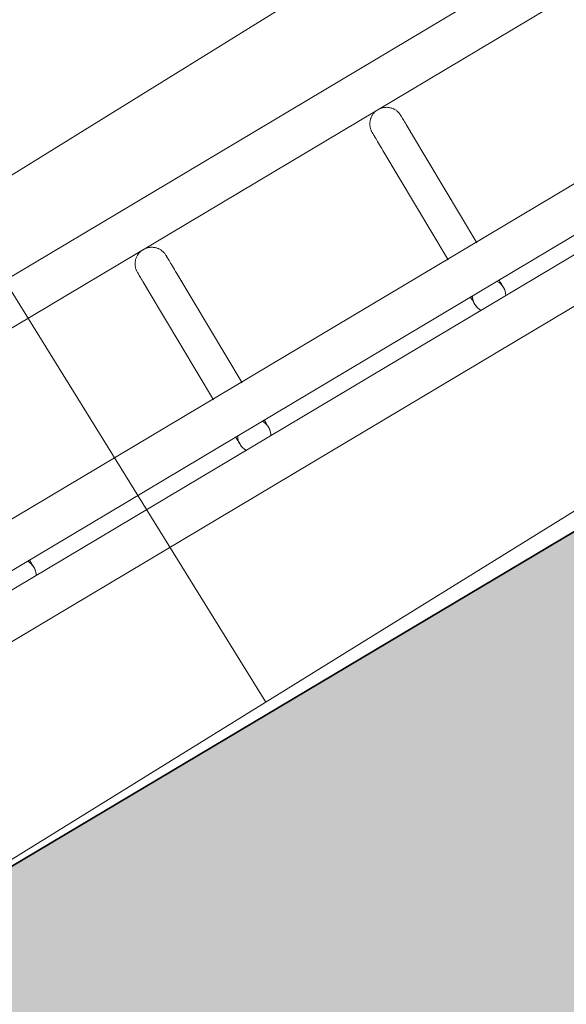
# Model space of a CAD drawing. Header units: metres. Extents: x 127444 to 127966, y 464485 to 464708.
# Tile 272 of 425: x 127922.7325 to 127922.8311, y 464649.1569 to 464649.3345. Entities that reach past the tile are written whole.
import ezdxf

# ---------------------------------------------------------------- set-up
doc = ezdxf.new("R2010")
doc.units = ezdxf.units.M
for name, color, linetype, lineweight in [('A-FLOR-HRAL', 11, 'Continuous', 9), ('B-WE-VH-VERHARDING_BETONSTRAATSTEEN-A-200', 8, 'Continuous', 9), ('N-WE-VH-VERHARDING_BETON-A', 252, 'Continuous', 18), ('N-WE-VH-VERHARDING_BETON-G', 252, 'Continuous', 35), ('S-BEAM', 12, 'Continuous', 9)]:
    doc.layers.add(name, color=color, linetype=linetype, lineweight=lineweight)

# ---------------------------------------------------------------- blocks, each defined once
blk = doc.blocks.new('34_22_B_BNP_Hekwerk_Integra_Schuin - Integra_Schuin_1000-4876941--2_00_00')
at = {"layer": 'A-FLOR-HRAL'}
for p, q in [((2736.98, 47.13), (-1956.09, 47.13)), ((-1956.09, 39.13), (2736.98, 39.13)), ((2736.97, 9.5), (-1956.09, 9.5)), ((-1956.09, 1.5), (2736.97, 1.5)), ((2736.97, -1.5), (-1956.09, -1.5)), ((-1956.09, -9.5), (2736.97, -9.5))]:
    blk.add_line(p, q, dxfattribs=at)
at = {"layer": 'S-BEAM'}
for p, q in [((-1694.42, 32.34), (-1694.42, 9.34)), ((-1694.42, 32.34), (-1694.42, 9.34)), ((-1694.42, 32.34), (-1694.42, 9.34)), ((-1694.42, 32.34), (-1694.42, 9.35)), ((-1688.42, 9.34), (-1688.42, 32.34)), ((-1688.42, 9.34), (-1688.42, 32.34)), ((-1688.42, 9.34), (-1688.42, 32.34)), ((-1688.42, 9.34), (-1688.42, 32.34)), ((-1645.12, 32.34), (-1645.12, 9.34)), ((-1645.12, 32.34), (-1645.12, 9.34)), ((-1645.12, 32.34), (-1645.12, 9.34)), ((-1645.12, 32.34), (-1645.12, 9.34)), ((-1639.12, 9.34), (-1639.12, 32.34)), ((-1639.12, 9.34), (-1639.12, 32.34)), ((-1639.12, 9.34), (-1639.12, 32.34)), ((-1639.12, 9.34), (-1639.12, 32.34))]:
    blk.add_line(p, q, dxfattribs=at)
at = {"layer": 'S-BEAM', "flags": 128}
for points in [[(-1694.42, 36.13), (-1694.42, 36.25), (-1694.41, 36.36), (-1694.4, 36.48), (-1694.38, 36.6), (-1694.36, 36.72), (-1694.34, 36.84), (-1694.31, 36.95), (-1694.27, 37.07), (-1694.23, 37.18), (-1694.19, 37.29), (-1694.14, 37.4), (-1694.08, 37.51), (-1694.03, 37.62), (-1693.96, 37.72), (-1693.9, 37.82), (-1693.83, 37.92), (-1693.75, 38.01), (-1693.68, 38.1), (-1693.6, 38.19), (-1693.51, 38.28), (-1693.42, 38.36), (-1693.33, 38.44), (-1693.24, 38.51), (-1693.14, 38.58), (-1693.04, 38.65), (-1692.94, 38.71), (-1692.84, 38.77), (-1692.73, 38.83), (-1692.62, 38.88), (-1692.51, 38.92), (-1692.4, 38.96), (-1692.28, 39), (-1692.17, 39.03), (-1692.05, 39.06), (-1691.93, 39.08), (-1691.81, 39.1), (-1691.69, 39.11), (-1691.57, 39.12), (-1691.45, 39.12), (-1691.33, 39.12), (-1691.21, 39.12), (-1691.1, 39.11), (-1690.98, 39.09), (-1690.86, 39.07), (-1690.74, 39.05), (-1690.62, 39.02), (-1690.51, 38.98), (-1690.4, 38.94), (-1690.28, 38.9), (-1690.17, 38.85), (-1690.07, 38.8), (-1689.96, 38.74), (-1689.86, 38.68), (-1689.76, 38.62), (-1689.66, 38.55), (-1689.56, 38.48), (-1689.47, 38.4), (-1689.38, 38.32), (-1689.29, 38.24), (-1689.21, 38.15), (-1689.13, 38.06), (-1689.06, 37.97), (-1688.98, 37.87), (-1688.92, 37.77), (-1688.85, 37.67), (-1688.79, 37.57), (-1688.74, 37.46), (-1688.68, 37.35), (-1688.64, 37.24), (-1688.6, 37.13), (-1688.56, 37.02), (-1688.52, 36.9), (-1688.5, 36.78), (-1688.47, 36.67), (-1688.45, 36.55), (-1688.44, 36.43), (-1688.43, 36.31), (-1688.42, 36.19), (-1688.42, 36.13)], [(-1694.38, 36.6), (-1694.36, 36.72), (-1694.34, 36.84), (-1694.31, 36.95), (-1694.27, 37.07), (-1694.23, 37.18), (-1694.19, 37.29), (-1694.14, 37.4), (-1694.08, 37.51), (-1694.03, 37.62), (-1693.96, 37.72), (-1693.9, 37.82), (-1693.83, 37.92), (-1693.75, 38.01), (-1693.68, 38.1), (-1693.6, 38.19), (-1693.51, 38.28), (-1693.42, 38.36), (-1693.33, 38.44), (-1693.24, 38.51), (-1693.14, 38.58), (-1693.04, 38.65), (-1692.94, 38.71), (-1692.84, 38.77), (-1692.73, 38.83), (-1692.62, 38.88), (-1692.51, 38.92), (-1692.4, 38.96), (-1692.28, 39), (-1692.17, 39.03), (-1692.05, 39.06), (-1691.93, 39.08), (-1691.81, 39.1), (-1691.69, 39.11), (-1691.57, 39.12), (-1691.45, 39.12), (-1691.33, 39.12), (-1691.21, 39.12), (-1691.1, 39.11), (-1690.98, 39.09), (-1690.86, 39.07), (-1690.74, 39.05), (-1690.62, 39.02), (-1690.51, 38.98), (-1690.4, 38.94), (-1690.28, 38.9), (-1690.17, 38.85), (-1690.07, 38.8), (-1689.96, 38.74), (-1689.86, 38.68), (-1689.76, 38.62), (-1689.66, 38.55), (-1689.56, 38.48), (-1689.47, 38.4), (-1689.38, 38.32), (-1689.29, 38.24), (-1689.21, 38.15), (-1689.13, 38.06), (-1689.06, 37.97), (-1688.98, 37.87), (-1688.92, 37.77), (-1688.85, 37.67), (-1688.79, 37.57), (-1688.74, 37.46), (-1688.68, 37.35), (-1688.64, 37.24), (-1688.6, 37.13), (-1688.56, 37.02), (-1688.52, 36.9), (-1688.5, 36.78), (-1688.47, 36.67), (-1688.45, 36.55), (-1688.44, 36.43), (-1688.43, 36.31), (-1688.42, 36.19), (-1688.42, 36.13)], [(-1645.12, 36.13), (-1645.12, 36.25), (-1645.11, 36.36), (-1645.1, 36.48), (-1645.08, 36.6), (-1645.06, 36.72), (-1645.03, 36.84), (-1645, 36.95), (-1644.97, 37.07), (-1644.93, 37.18), (-1644.88, 37.29), (-1644.83, 37.4), (-1644.78, 37.51), (-1644.72, 37.62), (-1644.66, 37.72), (-1644.6, 37.82), (-1644.53, 37.92), (-1644.45, 38.01), (-1644.38, 38.1), (-1644.3, 38.19), (-1644.21, 38.28), (-1644.12, 38.36), (-1644.03, 38.44), (-1643.94, 38.51), (-1643.84, 38.58), (-1643.74, 38.65), (-1643.64, 38.71), (-1643.53, 38.77), (-1643.43, 38.83), (-1643.32, 38.88), (-1643.21, 38.92), (-1643.09, 38.96), (-1642.98, 39), (-1642.87, 39.03), (-1642.75, 39.06), (-1642.63, 39.08), (-1642.51, 39.1), (-1642.39, 39.11), (-1642.27, 39.12), (-1642.15, 39.12), (-1642.03, 39.12), (-1641.91, 39.12), (-1641.79, 39.11), (-1641.67, 39.09), (-1641.56, 39.07), (-1641.44, 39.05), (-1641.32, 39.02), (-1641.21, 38.98), (-1641.09, 38.94), (-1640.98, 38.9), (-1640.87, 38.85), (-1640.76, 38.8), (-1640.66, 38.74), (-1640.55, 38.68), (-1640.45, 38.62), (-1640.36, 38.55), (-1640.26, 38.48), (-1640.17, 38.4), (-1640.08, 38.32), (-1639.99, 38.24), (-1639.91, 38.15), (-1639.83, 38.06), (-1639.75, 37.97), (-1639.68, 37.87), (-1639.61, 37.77), (-1639.55, 37.67), (-1639.49, 37.57), (-1639.43, 37.46), (-1639.38, 37.35), (-1639.34, 37.24), (-1639.29, 37.13), (-1639.26, 37.02), (-1639.22, 36.9), (-1639.19, 36.78), (-1639.17, 36.67), (-1639.15, 36.55), (-1639.14, 36.43), (-1639.13, 36.31), (-1639.12, 36.19), (-1639.12, 36.13)], [(-1645.08, 36.6), (-1645.06, 36.72), (-1645.03, 36.84), (-1645, 36.95), (-1644.97, 37.07), (-1644.93, 37.18), (-1644.88, 37.29), (-1644.83, 37.4), (-1644.78, 37.51), (-1644.72, 37.62), (-1644.66, 37.72), (-1644.6, 37.82), (-1644.53, 37.92), (-1644.45, 38.01), (-1644.38, 38.1), (-1644.3, 38.19), (-1644.21, 38.28), (-1644.12, 38.36), (-1644.03, 38.44), (-1643.94, 38.51), (-1643.84, 38.58), (-1643.74, 38.65), (-1643.64, 38.71), (-1643.53, 38.77), (-1643.43, 38.83), (-1643.32, 38.88), (-1643.21, 38.92), (-1643.09, 38.96), (-1642.98, 39), (-1642.87, 39.03), (-1642.75, 39.06), (-1642.63, 39.08), (-1642.51, 39.1), (-1642.39, 39.11), (-1642.27, 39.12), (-1642.15, 39.12), (-1642.03, 39.12), (-1641.91, 39.12), (-1641.79, 39.11), (-1641.67, 39.09), (-1641.56, 39.07), (-1641.44, 39.05), (-1641.32, 39.02), (-1641.21, 38.98), (-1641.09, 38.94), (-1640.98, 38.9), (-1640.87, 38.85), (-1640.76, 38.8), (-1640.66, 38.74), (-1640.55, 38.68), (-1640.45, 38.62), (-1640.36, 38.55), (-1640.26, 38.48), (-1640.17, 38.4), (-1640.08, 38.32), (-1639.99, 38.24), (-1639.91, 38.15), (-1639.83, 38.06), (-1639.75, 37.97), (-1639.68, 37.87), (-1639.61, 37.77), (-1639.55, 37.67), (-1639.49, 37.57), (-1639.43, 37.46), (-1639.38, 37.35), (-1639.34, 37.24), (-1639.29, 37.13), (-1639.26, 37.02), (-1639.22, 36.9), (-1639.19, 36.78), (-1639.17, 36.67), (-1639.15, 36.55), (-1639.14, 36.43), (-1639.13, 36.31), (-1639.12, 36.19), (-1639.12, 36.13)], [(-1694.42, 32.34), (-1694.42, 32.75), (-1694.42, 33.15), (-1694.42, 33.52), (-1694.42, 33.87), (-1694.42, 34.2), (-1694.42, 34.5), (-1694.42, 34.78), (-1694.42, 35.03), (-1694.42, 35.26), (-1694.42, 35.46), (-1694.42, 35.64), (-1694.42, 35.78), (-1694.42, 35.91), (-1694.42, 36), (-1694.42, 36.07), (-1694.42, 36.11), (-1694.42, 36.13)], [(-1694.42, 36.13), (-1694.42, 36.11), (-1694.42, 36.07), (-1694.42, 36), (-1694.42, 35.91), (-1694.42, 35.79), (-1694.42, 35.64), (-1694.42, 35.46), (-1694.42, 35.26), (-1694.42, 35.04), (-1694.42, 34.78), (-1694.42, 34.51), (-1694.42, 34.2), (-1694.42, 33.88), (-1694.42, 33.53), (-1694.42, 33.16), (-1694.42, 32.76), (-1694.42, 32.34), (-1694.42, 32.34)], [(-1688.42, 32.34), (-1688.42, 32.75), (-1688.42, 33.15), (-1688.42, 33.52), (-1688.42, 33.87), (-1688.42, 34.2), (-1688.42, 34.5), (-1688.42, 34.78), (-1688.42, 35.03), (-1688.42, 35.26), (-1688.42, 35.46), (-1688.42, 35.64), (-1688.42, 35.78), (-1688.42, 35.91), (-1688.42, 36), (-1688.42, 36.07), (-1688.42, 36.11), (-1688.42, 36.13)], [(-1688.42, 36.13), (-1688.42, 36.11), (-1688.42, 36.07), (-1688.42, 36), (-1688.42, 35.91), (-1688.42, 35.79), (-1688.42, 35.64), (-1688.42, 35.46), (-1688.42, 35.26), (-1688.42, 35.04), (-1688.42, 34.78), (-1688.42, 34.51), (-1688.42, 34.2), (-1688.42, 33.88), (-1688.42, 33.53), (-1688.42, 33.16), (-1688.42, 32.76), (-1688.42, 32.34), (-1688.42, 32.34)], [(-1688.42, 33.52), (-1688.42, 33.87), (-1688.42, 34.2), (-1688.42, 34.5), (-1688.42, 34.78), (-1688.42, 35.03), (-1688.42, 35.26), (-1688.42, 35.46), (-1688.42, 35.64), (-1688.42, 35.78), (-1688.42, 35.91), (-1688.42, 36), (-1688.42, 36.07), (-1688.42, 36.11), (-1688.42, 36.13)], [(-1688.42, 36.13), (-1688.42, 36.11), (-1688.42, 36.07), (-1688.42, 36), (-1688.42, 35.91), (-1688.42, 35.79), (-1688.42, 35.64), (-1688.42, 35.46), (-1688.42, 35.26), (-1688.42, 35.04), (-1688.42, 34.78), (-1688.42, 34.51), (-1688.42, 34.2), (-1688.42, 33.88), (-1688.42, 33.53)], [(-1645.12, 32.34), (-1645.12, 32.75), (-1645.12, 33.15), (-1645.12, 33.52), (-1645.12, 33.87), (-1645.12, 34.2), (-1645.12, 34.5), (-1645.12, 34.78), (-1645.12, 35.03), (-1645.12, 35.26), (-1645.12, 35.46), (-1645.12, 35.64), (-1645.12, 35.78), (-1645.12, 35.91), (-1645.12, 36), (-1645.12, 36.07), (-1645.12, 36.11), (-1645.12, 36.13)], [(-1645.12, 36.13), (-1645.12, 36.11), (-1645.12, 36.07), (-1645.12, 36), (-1645.12, 35.91), (-1645.12, 35.79), (-1645.12, 35.64), (-1645.12, 35.46), (-1645.12, 35.26), (-1645.12, 35.04), (-1645.12, 34.78), (-1645.12, 34.51), (-1645.12, 34.2), (-1645.12, 33.88), (-1645.12, 33.53), (-1645.12, 33.16), (-1645.12, 32.76), (-1645.12, 32.34), (-1645.12, 32.34)], [(-1639.12, 32.34), (-1639.12, 32.75), (-1639.12, 33.15), (-1639.12, 33.52), (-1639.12, 33.87), (-1639.12, 34.2), (-1639.12, 34.5), (-1639.12, 34.78), (-1639.12, 35.03), (-1639.12, 35.26), (-1639.12, 35.46), (-1639.12, 35.64), (-1639.12, 35.78), (-1639.12, 35.91), (-1639.12, 36), (-1639.12, 36.07), (-1639.12, 36.11), (-1639.12, 36.13)], [(-1639.12, 36.13), (-1639.12, 36.11), (-1639.12, 36.07), (-1639.12, 36), (-1639.12, 35.91), (-1639.12, 35.79), (-1639.12, 35.64), (-1639.12, 35.46), (-1639.12, 35.26), (-1639.12, 35.04), (-1639.12, 34.78), (-1639.12, 34.51), (-1639.12, 34.2), (-1639.12, 33.88), (-1639.12, 33.53), (-1639.12, 33.16), (-1639.12, 32.76), (-1639.12, 32.34), (-1639.12, 32.34)], [(-1639.12, 33.52), (-1639.12, 33.87), (-1639.12, 34.2), (-1639.12, 34.5), (-1639.12, 34.78), (-1639.12, 35.03), (-1639.12, 35.26), (-1639.12, 35.46), (-1639.12, 35.64), (-1639.12, 35.78), (-1639.12, 35.91), (-1639.12, 36), (-1639.12, 36.07), (-1639.12, 36.11), (-1639.12, 36.13)], [(-1639.12, 36.13), (-1639.12, 36.11), (-1639.12, 36.07), (-1639.12, 36), (-1639.12, 35.91), (-1639.12, 35.79), (-1639.12, 35.64), (-1639.12, 35.46), (-1639.12, 35.26), (-1639.12, 35.04), (-1639.12, 34.78), (-1639.12, 34.51), (-1639.12, 34.2), (-1639.12, 33.88), (-1639.12, 33.53)], [(-1694.42, 32.34), (-1694.42, 32.75), (-1694.42, 33.15), (-1694.42, 33.52), (-1694.42, 33.87), (-1694.42, 34.2)], [(-1694.42, 34.2), (-1694.42, 33.88), (-1694.42, 33.53), (-1694.42, 33.16), (-1694.42, 32.76), (-1694.42, 32.34), (-1694.42, 32.34)], [(-1645.12, 32.34), (-1645.12, 32.75), (-1645.12, 33.15), (-1645.12, 33.52), (-1645.12, 33.87), (-1645.12, 34.2)], [(-1645.12, 34.2), (-1645.12, 33.88), (-1645.12, 33.53), (-1645.12, 33.16), (-1645.12, 32.76), (-1645.12, 32.34), (-1645.12, 32.34)], [(-1737.72, 0), (-1737.72, -0.12), (-1737.72, -0.24), (-1737.74, -0.36), (-1737.75, -0.48), (-1737.77, -0.6)], [(-1737.72, 0), (-1737.72, -0.12), (-1737.72, -0.24), (-1737.74, -0.36), (-1737.75, -0.48), (-1737.77, -0.6)], [(-1737.72, 1.58), (-1737.72, 1.38), (-1737.72, 1.19), (-1737.72, 1.02), (-1737.72, 0.86), (-1737.72, 0.71), (-1737.72, 0.58), (-1737.72, 0.46), (-1737.72, 0.35), (-1737.72, 0.26), (-1737.72, 0.18), (-1737.72, 0.12), (-1737.72, 0.07), (-1737.72, 0.03), (-1737.72, 0.01), (-1737.72, 0)], [(-1737.72, 1.58), (-1737.72, 1.38), (-1737.72, 1.19), (-1737.72, 1.02), (-1737.72, 0.86), (-1737.72, 0.71), (-1737.72, 0.58), (-1737.72, 0.46), (-1737.72, 0.35), (-1737.72, 0.26), (-1737.72, 0.18), (-1737.72, 0.12), (-1737.72, 0.07), (-1737.72, 0.03), (-1737.72, 0.01), (-1737.72, 0)], [(-1737.72, 0), (-1737.72, 0.01), (-1737.72, 0.03), (-1737.72, 0.06), (-1737.72, 0.11), (-1737.72, 0.18), (-1737.72, 0.26), (-1737.72, 0.35), (-1737.72, 0.46), (-1737.72, 0.58), (-1737.72, 0.71), (-1737.72, 0.86), (-1737.72, 1.02), (-1737.72, 1.19), (-1737.72, 1.37), (-1737.72, 1.57)], [(-1737.72, 0), (-1737.72, 0.01), (-1737.72, 0.03), (-1737.72, 0.06), (-1737.72, 0.11), (-1737.72, 0.18), (-1737.72, 0.26), (-1737.72, 0.35), (-1737.72, 0.46), (-1737.72, 0.58), (-1737.72, 0.71), (-1737.72, 0.86), (-1737.72, 1.02), (-1737.72, 1.19), (-1737.72, 1.37), (-1737.72, 1.57)], [(-1694.42, 1.58), (-1694.42, 1.38), (-1694.42, 1.19), (-1694.42, 1.02), (-1694.42, 0.86), (-1694.42, 0.71), (-1694.42, 0.58), (-1694.42, 0.46), (-1694.42, 0.35), (-1694.42, 0.26), (-1694.42, 0.18), (-1694.42, 0.12), (-1694.42, 0.07), (-1694.42, 0.03), (-1694.42, 0.01), (-1694.42, 0)], [(-1694.42, 1.58), (-1694.42, 1.38), (-1694.42, 1.19), (-1694.42, 1.02), (-1694.42, 0.86), (-1694.42, 0.71), (-1694.42, 0.58), (-1694.42, 0.46), (-1694.42, 0.35), (-1694.42, 0.26), (-1694.42, 0.18), (-1694.42, 0.12), (-1694.42, 0.07), (-1694.42, 0.03), (-1694.42, 0.01), (-1694.42, 0)], [(-1694.42, 0), (-1694.42, 0.01), (-1694.42, 0.03), (-1694.42, 0.06), (-1694.42, 0.11), (-1694.42, 0.18), (-1694.42, 0.26), (-1694.42, 0.35), (-1694.42, 0.46), (-1694.42, 0.58), (-1694.42, 0.71), (-1694.42, 0.86), (-1694.42, 1.02), (-1694.42, 1.19), (-1694.42, 1.37), (-1694.42, 1.57)], [(-1694.42, 0), (-1694.42, 0.01), (-1694.42, 0.03), (-1694.42, 0.06), (-1694.42, 0.11), (-1694.42, 0.18), (-1694.42, 0.26), (-1694.42, 0.35), (-1694.42, 0.46), (-1694.42, 0.58), (-1694.42, 0.71), (-1694.42, 0.86), (-1694.42, 1.02), (-1694.42, 1.19), (-1694.42, 1.37), (-1694.42, 1.57)], [(-1694.37, -0.54), (-1694.39, -0.42), (-1694.41, -0.3), (-1694.42, -0.18), (-1694.42, -0.06), (-1694.42, 0)], [(-1694.37, -0.54), (-1694.39, -0.42), (-1694.41, -0.3), (-1694.42, -0.18), (-1694.42, -0.06), (-1694.42, 0)], [(-1688.42, 0), (-1688.42, -0.12), (-1688.43, -0.24), (-1688.44, -0.36), (-1688.46, -0.48), (-1688.48, -0.6)], [(-1688.42, 0), (-1688.42, -0.12), (-1688.43, -0.24), (-1688.44, -0.36), (-1688.46, -0.48), (-1688.48, -0.6)], [(-1688.42, 1.58), (-1688.42, 1.38), (-1688.42, 1.19), (-1688.42, 1.02), (-1688.42, 0.86), (-1688.42, 0.71), (-1688.42, 0.58), (-1688.42, 0.46), (-1688.42, 0.35), (-1688.42, 0.26), (-1688.42, 0.18), (-1688.42, 0.12), (-1688.42, 0.07), (-1688.42, 0.03), (-1688.42, 0.01), (-1688.42, 0)], [(-1688.42, 1.58), (-1688.42, 1.38), (-1688.42, 1.19), (-1688.42, 1.02), (-1688.42, 0.86), (-1688.42, 0.71), (-1688.42, 0.58), (-1688.42, 0.46), (-1688.42, 0.35), (-1688.42, 0.26), (-1688.42, 0.18), (-1688.42, 0.12), (-1688.42, 0.07), (-1688.42, 0.03), (-1688.42, 0.01), (-1688.42, 0)], [(-1688.42, 0), (-1688.42, 0.01), (-1688.42, 0.03), (-1688.42, 0.06), (-1688.42, 0.11), (-1688.42, 0.18), (-1688.42, 0.26), (-1688.42, 0.35), (-1688.42, 0.46), (-1688.42, 0.58), (-1688.42, 0.71), (-1688.42, 0.86), (-1688.42, 1.02), (-1688.42, 1.19), (-1688.42, 1.37), (-1688.42, 1.57)], [(-1688.42, 0), (-1688.42, 0.01), (-1688.42, 0.03), (-1688.42, 0.06), (-1688.42, 0.11), (-1688.42, 0.18), (-1688.42, 0.26), (-1688.42, 0.35), (-1688.42, 0.46), (-1688.42, 0.58), (-1688.42, 0.71), (-1688.42, 0.86), (-1688.42, 1.02), (-1688.42, 1.19), (-1688.42, 1.37), (-1688.42, 1.57)], [(-1645.12, 1.58), (-1645.12, 1.38), (-1645.12, 1.19), (-1645.12, 1.02), (-1645.12, 0.86), (-1645.12, 0.71), (-1645.12, 0.58), (-1645.12, 0.46), (-1645.12, 0.35), (-1645.12, 0.26), (-1645.12, 0.18), (-1645.12, 0.12), (-1645.12, 0.07), (-1645.12, 0.03), (-1645.12, 0.01), (-1645.12, 0)], [(-1645.12, 1.58), (-1645.12, 1.38), (-1645.12, 1.19), (-1645.12, 1.02), (-1645.12, 0.86), (-1645.12, 0.71), (-1645.12, 0.58), (-1645.12, 0.46), (-1645.12, 0.35), (-1645.12, 0.26), (-1645.12, 0.18), (-1645.12, 0.12), (-1645.12, 0.07), (-1645.12, 0.03), (-1645.12, 0.01), (-1645.12, 0)], [(-1645.12, 0), (-1645.12, 0.01), (-1645.12, 0.03), (-1645.12, 0.06), (-1645.12, 0.11), (-1645.12, 0.18), (-1645.12, 0.26), (-1645.12, 0.35), (-1645.12, 0.46), (-1645.12, 0.58), (-1645.12, 0.71), (-1645.12, 0.86), (-1645.12, 1.02), (-1645.12, 1.19), (-1645.12, 1.37), (-1645.12, 1.57)], [(-1645.12, 0), (-1645.12, 0.01), (-1645.12, 0.03), (-1645.12, 0.06), (-1645.12, 0.11), (-1645.12, 0.18), (-1645.12, 0.26), (-1645.12, 0.35), (-1645.12, 0.46), (-1645.12, 0.58), (-1645.12, 0.71), (-1645.12, 0.86), (-1645.12, 1.02), (-1645.12, 1.19), (-1645.12, 1.37), (-1645.12, 1.57)], [(-1645.07, -0.54), (-1645.09, -0.42), (-1645.11, -0.3), (-1645.11, -0.18), (-1645.12, -0.06), (-1645.12, 0)], [(-1645.07, -0.54), (-1645.09, -0.42), (-1645.11, -0.3), (-1645.11, -0.18), (-1645.12, -0.06), (-1645.12, 0)], [(-1639.12, 0), (-1639.12, -0.12), (-1639.13, -0.24), (-1639.14, -0.36), (-1639.16, -0.48), (-1639.18, -0.6)], [(-1639.12, 0), (-1639.12, -0.12), (-1639.13, -0.24), (-1639.14, -0.36), (-1639.16, -0.48), (-1639.18, -0.6)], [(-1639.12, 1.58), (-1639.12, 1.38), (-1639.12, 1.19), (-1639.12, 1.02), (-1639.12, 0.86), (-1639.12, 0.71), (-1639.12, 0.58), (-1639.12, 0.46), (-1639.12, 0.35), (-1639.12, 0.26), (-1639.12, 0.18), (-1639.12, 0.12), (-1639.12, 0.07), (-1639.12, 0.03), (-1639.12, 0.01), (-1639.12, 0)], [(-1639.12, 1.58), (-1639.12, 1.38), (-1639.12, 1.19), (-1639.12, 1.02), (-1639.12, 0.86), (-1639.12, 0.71), (-1639.12, 0.58), (-1639.12, 0.46), (-1639.12, 0.35), (-1639.12, 0.26), (-1639.12, 0.18), (-1639.12, 0.12), (-1639.12, 0.07), (-1639.12, 0.03), (-1639.12, 0.01), (-1639.12, 0)], [(-1639.12, 0), (-1639.12, 0.01), (-1639.12, 0.03), (-1639.12, 0.06), (-1639.12, 0.11), (-1639.12, 0.18), (-1639.12, 0.26), (-1639.12, 0.35), (-1639.12, 0.46), (-1639.12, 0.58), (-1639.12, 0.71), (-1639.12, 0.86), (-1639.12, 1.02), (-1639.12, 1.19), (-1639.12, 1.37), (-1639.12, 1.57)], [(-1639.12, 0), (-1639.12, 0.01), (-1639.12, 0.03), (-1639.12, 0.06), (-1639.12, 0.11), (-1639.12, 0.18), (-1639.12, 0.26), (-1639.12, 0.35), (-1639.12, 0.46), (-1639.12, 0.58), (-1639.12, 0.71), (-1639.12, 0.86), (-1639.12, 1.02), (-1639.12, 1.19), (-1639.12, 1.37), (-1639.12, 1.57)], [(-1693.99, -1.55), (-1694.05, -1.44), (-1694.11, -1.34), (-1694.16, -1.23)], [(-1693.99, -1.55), (-1694.05, -1.44), (-1694.11, -1.34), (-1694.16, -1.23)], [(-1644.69, -1.55), (-1644.75, -1.44), (-1644.81, -1.34), (-1644.86, -1.23)], [(-1644.69, -1.55), (-1644.75, -1.44), (-1644.81, -1.34), (-1644.86, -1.23)]]:
    blk.add_lwpolyline(points, dxfattribs=at)
at = {"layer": 'S-BEAM'}
for centre, start, end in [((-1740.72, 0), 0, 30), ((-1740.72, 0), 330, 0), ((-1740.72, 0), 0, 15), ((-1740.72, 0), 345, 0), ((-1691.42, 0), 150, 180), ((-1691.42, 0), 165, 180), ((-1691.42, 0), 180, 210), ((-1691.42, 0), 180, 195), ((-1691.42, 0), 0, 30), ((-1691.42, 0), 330, 0), ((-1691.42, 0), 0, 15), ((-1691.42, 0), 345, 0), ((-1642.12, 0), 150, 180), ((-1642.12, 0), 165, 180), ((-1642.12, 0), 180, 210), ((-1642.12, 0), 180, 195), ((-1642.12, 0), 0, 30), ((-1642.12, 0), 330, 0), ((-1642.12, 0), 0, 15), ((-1642.12, 0), 345, 0)]:
    blk.add_arc(centre, 3, start, end, dxfattribs=at)

msp = doc.modelspace()

# ---------------------------------------------------------------- hatches: boundary and pattern name
at = {"layer": 'B-WE-VH-VERHARDING_BETONSTRAATSTEEN-A-200'}
h = msp.add_hatch(dxfattribs=at)
h.set_pattern_fill('AVH-BSS_KEIFORMAAT_ELLEBOOG-SO', color=256, angle=1, pattern_type=2)
h.set_pattern_definition([(31.81611, (127908.58607, 464613.06392), (0.03386772, 0.14457862), [0.315, -0.105]), (301.81611, (127908.47536, 464613.24236), (0.03386772, 0.14457862), [0.315, -0.105])])
h.paths.add_polyline_path([(127940.57923, 464651.66311), (127937.65926, 464649.92134), (127938.01786, 464649.32017), (127940.93783, 464651.06194)], flags=16)
h.paths.add_polyline_path([(127944.2228, 464653.02142), (127943.8642, 464653.62259), (127940.94423, 464651.88083), (127941.30283, 464651.27966)], flags=16)
edge = h.paths.add_edge_path(flags=16)
edge.add_arc((127917.88105, 464700.47107), 0.4, 30.8149, 210.8149)
edge.add_line((127917.53752, 464700.26616), (127921.37951, 464693.82496))
edge.add_arc((127921.72304, 464694.02987), 0.4, 210.8149, 390.8149)
edge.add_line((127922.06657, 464694.23477), (127918.22458, 464700.67597))
edge = h.paths.add_edge_path()
edge.add_line((127929.24995, 464697.53579), (127928.80329, 464697.26935))
edge.add_line((127928.80329, 464697.26935), (127928.62665, 464697.56548))
edge.add_line((127928.62665, 464697.56548), (127924.41416, 464695.05272))
edge.add_line((127924.41416, 464695.05272), (127919.91876, 464702.589))
edge.add_arc((127922.49521, 464704.12585), 3, 146.6578, 210.81611, ccw=False)
edge.add_line((127919.989, 464705.77476), (127913.63025, 464701.98178))
edge.add_arc((127913.33915, 464701.57526), 0.5, 30.8162, 54.3942, ccw=False)
edge.add_line((127913.76856, 464701.8314), (127919.60859, 464692.04091))
edge.add_arc((127919.17411, 464691.7839), 0.50481, -52.9525, 30.6058, ccw=False)
edge.add_line((127919.47824, 464691.381), (127915.65218, 464689.09885))
edge.add_line((127915.65218, 464689.09885), (127916.2004, 464688.17979))
edge.add_line((127916.2004, 464688.17979), (127915.59923, 464687.82119))
edge.add_line((127915.59923, 464687.82119), (127915.05101, 464688.74026))
edge.add_line((127915.05101, 464688.74026), (127913.20424, 464687.63872))
edge.add_line((127913.20424, 464687.63872), (127914.89256, 464684.76207))
edge.add_line((127914.89256, 464684.76207), (127915.59184, 464684.79392))
edge.add_line((127915.59184, 464684.79392), (127915.63332, 464683.88302))
edge.add_line((127915.63332, 464683.88302), (127917.341, 464684.90122))
edge.add_line((127917.341, 464684.90122), (127916.77749, 464685.84591))
edge.add_line((127916.77749, 464685.84591), (127917.37866, 464686.20451))
edge.add_line((127917.37866, 464686.20451), (127918.50568, 464684.31512))
edge.add_line((127918.50568, 464684.31512), (127917.90451, 464683.95652))
edge.add_line((127917.90451, 464683.95652), (127919.08277, 464681.98124))
edge.add_line((127919.08277, 464681.98124), (127919.68394, 464682.33984))
edge.add_line((127919.68394, 464682.33984), (127921.4257, 464679.41987))
edge.add_line((127921.4257, 464679.41987), (127920.82453, 464679.06127))
edge.add_line((127920.82453, 464679.06127), (127922.00279, 464677.08599))
edge.add_line((127922.00279, 464677.08599), (127922.60396, 464677.44459))
edge.add_line((127922.60396, 464677.44459), (127923.73098, 464675.5552))
edge.add_line((127923.73098, 464675.5552), (127923.12981, 464675.1966))
edge.add_line((127923.12981, 464675.1966), (127924.61544, 464672.70603))
edge.add_line((127924.61544, 464672.70603), (127925.21661, 464673.06463))
edge.add_line((127925.21661, 464673.06463), (127926.34363, 464671.17523))
edge.add_line((127926.34363, 464671.17523), (127927.82926, 464668.68467))
edge.add_line((127927.82926, 464668.68467), (127928.95628, 464666.79527))
edge.add_line((127928.95628, 464666.79527), (127930.44191, 464664.30471))
edge.add_line((127930.44191, 464664.30471), (127931.56893, 464662.41531))
edge.add_line((127931.56893, 464662.41531), (127930.96776, 464662.05671))
edge.add_line((127930.96776, 464662.05671), (127932.45339, 464659.56615))
edge.add_line((127932.45339, 464659.56615), (127933.05456, 464659.92475))
edge.add_line((127933.05456, 464659.92475), (127934.18159, 464658.03535))
edge.add_line((127934.18159, 464658.03535), (127933.58041, 464657.67675))
edge.add_line((127933.58041, 464657.67675), (127933.90059, 464657.13999))
edge.add_line((127933.90059, 464657.13999), (127935.47222, 464658.07747))
edge.add_line((127935.47222, 464658.07747), (127936.59925, 464656.18808))
edge.add_line((127936.59925, 464656.18808), (127934.70986, 464655.06105))
edge.add_line((127934.70986, 464655.06105), (127933.96704, 464656.30634))
edge.add_line((127933.96704, 464656.30634), (127931.26177, 464654.69264))
edge.add_line((127931.26177, 464654.69264), (127931.62037, 464654.09147))
edge.add_line((127931.62037, 464654.09147), (127931.0192, 464653.73287))
edge.add_line((127931.0192, 464653.73287), (127930.66068, 464654.33409))
edge.add_line((127930.66068, 464654.33409), (127926.95213, 464652.12194))
edge.add_line((127926.95213, 464652.12194), (127930.18506, 464645.46298))
edge.add_line((127930.18506, 464645.46298), (127936.19927, 464649.05046))
edge.add_line((127936.19927, 464649.05046), (127936.55787, 464648.44929))
edge.add_line((127936.55787, 464648.44929), (127921.0133, 464639.17694))
edge.add_line((127921.0133, 464639.17694), (127920.84681, 464639.45605))
edge.add_line((127920.84681, 464639.45605), (127918.35625, 464637.97043))
edge.add_line((127918.35625, 464637.97043), (127918.90695, 464637.0472))
edge.add_line((127918.90695, 464637.0472), (127917.01756, 464635.92018))
edge.add_line((127917.01756, 464635.92018), (127916.46685, 464636.8434))
edge.add_line((127916.46685, 464636.8434), (127913.97628, 464635.35778))
edge.add_line((127913.97628, 464635.35778), (127914.14278, 464635.07866))
edge.add_line((127914.14278, 464635.07866), (127912.25338, 464633.95164))
edge.add_line((127912.25338, 464633.95164), (127915.11458, 464629.155))
edge.add_line((127915.11458, 464629.155), (127902.72187, 464621.76273))
edge.add_line((127902.72187, 464621.76273), (127903.5901, 464620.30719))
edge.add_line((127903.5901, 464620.30719), (127904.08821, 464620.60432))
edge.add_line((127904.08821, 464620.60432), (127904.44681, 464620.00315))
edge.add_line((127904.44681, 464620.00315), (127903.9487, 464619.70602))
edge.add_line((127903.9487, 464619.70602), (127905.69046, 464616.78605))
edge.add_line((127905.69046, 464616.78605), (127906.18858, 464617.08317))
edge.add_line((127906.18858, 464617.08317), (127906.54718, 464616.482))
edge.add_line((127906.54718, 464616.482), (127906.04906, 464616.18488))
edge.add_line((127906.04906, 464616.18488), (127907.79083, 464613.2649))
edge.add_line((127907.79083, 464613.2649), (127908.28894, 464613.56203))
edge.add_line((127908.28894, 464613.56203), (127908.58607, 464613.06392))
edge.add_line((127908.58607, 464613.06392), (127911.67781, 464614.90814))
edge.add_line((127911.67781, 464614.90814), (127911.38068, 464615.40625))
edge.add_line((127911.38068, 464615.40625), (127922.07294, 464621.78419))
edge.add_line((127922.07294, 464621.78419), (127922.37006, 464621.28608))
edge.add_line((127922.37006, 464621.28608), (127924.86063, 464622.7717))
edge.add_line((127924.86063, 464622.7717), (127924.5635, 464623.26982))
edge.add_line((127924.5635, 464623.26982), (127926.4529, 464624.39684))
edge.add_line((127926.4529, 464624.39684), (127926.75002, 464623.89873))
edge.add_line((127926.75002, 464623.89873), (127929.24059, 464625.38436))
edge.add_line((127929.24059, 464625.38436), (127928.94347, 464625.88247))
edge.add_line((127928.94347, 464625.88247), (127930.83286, 464627.00949))
edge.add_line((127930.83286, 464627.00949), (127931.12999, 464626.51138))
edge.add_line((127931.12999, 464626.51138), (127933.62055, 464627.99701))
edge.add_line((127933.62055, 464627.99701), (127933.32343, 464628.49512))
edge.add_line((127933.32343, 464628.49512), (127935.21282, 464629.62214))
edge.add_line((127935.21282, 464629.62214), (127935.50995, 464629.12403))
edge.add_line((127935.50995, 464629.12403), (127938.00051, 464630.60966))
edge.add_line((127938.00051, 464630.60966), (127937.96978, 464630.66119))
edge.add_line((127937.96978, 464630.66119), (127938.61389, 464631.0454))
edge.add_line((127938.61389, 464631.0454), (127938.3475, 464631.49198))
edge.add_line((127938.3475, 464631.49198), (127938.94867, 464631.85058))
edge.add_line((127938.94867, 464631.85058), (127939.21506, 464631.404))
edge.add_line((127939.21506, 464631.404), (127942.99385, 464633.65805))
edge.add_line((127942.99385, 464633.65805), (127942.72746, 464634.10463))
edge.add_line((127942.72746, 464634.10463), (127943.32863, 464634.46323))
edge.add_line((127943.32863, 464634.46323), (127943.59502, 464634.01665))
edge.add_line((127943.59502, 464634.01665), (127947.37381, 464636.2707))
edge.add_line((127947.37381, 464636.2707), (127947.10742, 464636.71728))
edge.add_line((127947.10742, 464636.71728), (127947.70859, 464637.07588))
edge.add_line((127947.70859, 464637.07588), (127947.97498, 464636.6293))
edge.add_line((127947.97498, 464636.6293), (127951.75377, 464638.88335))
edge.add_line((127951.75377, 464638.88335), (127951.48738, 464639.32993))
edge.add_line((127951.48738, 464639.32993), (127952.08855, 464639.68853))
edge.add_line((127952.08855, 464639.68853), (127952.35494, 464639.24195))
edge.add_line((127952.35494, 464639.24195), (127956.13373, 464641.496))
edge.add_line((127956.13373, 464641.496), (127955.86734, 464641.94258))
edge.add_line((127955.86734, 464641.94258), (127956.46851, 464642.30118))
edge.add_line((127956.46851, 464642.30118), (127956.7349, 464641.8546))
edge.add_line((127956.7349, 464641.8546), (127960.51369, 464644.10865))
edge.add_line((127960.51369, 464644.10865), (127960.2473, 464644.55523))
edge.add_line((127960.2473, 464644.55523), (127960.69389, 464644.82162))
edge.add_line((127960.69389, 464644.82162), (127959.27999, 464647.19196))
edge.add_line((127959.27999, 464647.19196), (127958.8334, 464646.92557))
edge.add_line((127958.8334, 464646.92557), (127958.47477, 464647.52678))
edge.add_line((127958.47477, 464647.52678), (127958.92142, 464647.79309))
edge.add_line((127958.92142, 464647.79309), (127958.87527, 464647.87041))
edge.add_line((127958.87527, 464647.87041), (127958.83663, 464647.84737))
edge.add_line((127958.83663, 464647.84737), (127958.29873, 464648.74912))
edge.add_line((127958.29873, 464648.74912), (127958.3374, 464648.77219))
edge.add_line((127958.3374, 464648.77219), (127958.29125, 464648.84946))
edge.add_line((127958.29125, 464648.84946), (127957.84469, 464648.58308))
edge.add_line((127957.84469, 464648.58308), (127957.48609, 464649.18425))
edge.add_line((127957.48609, 464649.18425), (127957.93268, 464649.45064))
edge.add_line((127957.93268, 464649.45064), (127955.52494, 464653.48708))
edge.add_line((127955.52494, 464653.48708), (127955.07836, 464653.22069))
edge.add_line((127955.07836, 464653.22069), (127954.71976, 464653.82186))
edge.add_line((127954.71976, 464653.82186), (127955.16635, 464654.08825))
edge.add_line((127955.16635, 464654.08825), (127952.76374, 464658.1161))
edge.add_line((127952.76374, 464658.1161), (127952.31714, 464657.8497))
edge.add_line((127952.31714, 464657.8497), (127951.95854, 464658.45088))
edge.add_line((127951.95854, 464658.45088), (127952.40514, 464658.71727))
edge.add_line((127952.40514, 464658.71727), (127950.1511, 464662.49607))
edge.add_line((127950.1511, 464662.49607), (127949.70449, 464662.22967))
edge.add_line((127949.70449, 464662.22967), (127949.34589, 464662.83084))
edge.add_line((127949.34589, 464662.83084), (127949.79248, 464663.09722))
edge.add_line((127949.79248, 464663.09722), (127947.53848, 464666.87604))
edge.add_line((127947.53848, 464666.87604), (127947.09184, 464666.60963))
edge.add_line((127947.09184, 464666.60963), (127946.73324, 464667.2108))
edge.add_line((127946.73324, 464667.2108), (127947.17983, 464667.47719))
edge.add_line((127947.17983, 464667.47719), (127944.92584, 464671.25601))
edge.add_line((127944.92584, 464671.25601), (127944.47919, 464670.98959))
edge.add_line((127944.47919, 464670.98959), (127944.12059, 464671.59076))
edge.add_line((127944.12059, 464671.59076), (127944.56722, 464671.85717))
edge.add_line((127944.56722, 464671.85717), (127942.31317, 464675.63596))
edge.add_line((127942.31317, 464675.63596), (127941.86654, 464675.36955))
edge.add_line((127941.86654, 464675.36955), (127941.50794, 464675.97072))
edge.add_line((127941.50794, 464675.97072), (127941.9546, 464676.23715))
edge.add_line((127941.9546, 464676.23715), (127939.7005, 464680.01591))
edge.add_line((127939.7005, 464680.01591), (127939.25413, 464679.74965))
edge.add_line((127939.25413, 464679.74965), (127938.89514, 464680.35059))
edge.add_line((127938.89514, 464680.35059), (127939.34202, 464680.61716))
edge.add_line((127939.34202, 464680.61716), (127937.08788, 464684.39589))
edge.add_line((127937.08788, 464684.39589), (127936.64124, 464684.12947))
edge.add_line((127936.64124, 464684.12947), (127936.28264, 464684.73064))
edge.add_line((127936.28264, 464684.73064), (127936.7293, 464684.99708))
edge.add_line((127936.7293, 464684.99708), (127934.47522, 464688.77585))
edge.add_line((127934.47522, 464688.77585), (127934.02859, 464688.50943))
edge.add_line((127934.02859, 464688.50943), (127933.66999, 464689.1106))
edge.add_line((127933.66999, 464689.1106), (127934.11664, 464689.37703))
edge.add_line((127934.11664, 464689.37703), (127931.8626, 464693.15582))
edge.add_line((127931.8626, 464693.15582), (127931.41594, 464692.88939))
edge.add_line((127931.41594, 464692.88939), (127931.05734, 464693.49056))
edge.add_line((127931.05734, 464693.49056), (127931.504, 464693.75699))
edge.add_line((127931.504, 464693.75699), (127929.24995, 464697.53579))
h.paths.add_polyline_path([(127958.14957, 464648.76494), (127958.25263, 464648.82642), (127958.88274, 464647.77007), (127958.77968, 464647.7086)], flags=17)
h = msp.add_hatch(dxfattribs=at)
h.set_pattern_fill('AVH-BSS_KEIFORMAAT_ELLEBOOG-SO', color=256, angle=1, pattern_type=2)
h.set_pattern_definition([(1, (2e-09, 52.72539), (0.103151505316, 0.106816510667), [0.315, -0.105]), (271, (-0.00367, 52.93536), (0.103151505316, 0.106816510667), [0.315, -0.105])])
h.paths.add_polyline_path([(127936.64375, 464648.50051), (127936.28515, 464649.10169), (127925.97936, 464642.95427), (127922.55986, 464648.68687), (127922.86045, 464648.86617), (127922.50185, 464649.46734), (127917.3531, 464646.39611), (127917.30336, 464647.21519), (127916.60409, 464647.18334), (127916.70418, 464644.98562), (127917.40346, 464645.01746), (127917.37714, 464645.59537), (127918.05108, 464645.99738), (127921.47058, 464640.26478), (127920.6547, 464639.77811), (127921.0133, 464639.17694)], flags=17)
h.paths.add_polyline_path([(127906.47784, 464630.50653), (127906.11925, 464631.1077), (127904.22985, 464629.98067), (127904.58845, 464629.3795)], flags=16)
h.paths.add_polyline_path([(127914.14278, 464635.07866), (127913.78418, 464635.67983), (127911.89478, 464634.55281), (127912.25338, 464633.95164)], flags=17)
h.paths.add_polyline_path([(127936.64375, 464648.50051), (127936.28515, 464649.10169), (127925.97936, 464642.95427), (127922.55986, 464648.68687), (127922.86045, 464648.86617), (127922.50185, 464649.46734), (127917.3531, 464646.39611), (127917.30336, 464647.21519), (127916.60409, 464647.18334), (127916.70418, 464644.98562), (127917.40346, 464645.01746), (127917.37714, 464645.59537), (127918.05108, 464645.99738), (127921.47058, 464640.26478), (127920.6547, 464639.77811), (127921.0133, 464639.17694)], flags=17)
edge = h.paths.add_edge_path(flags=16)
edge.add_arc((127906.61302, 464696.42456), 0.40001, 2.991, 182.2395)
edge.add_line((127906.21332, 464696.40893), (127906.72019, 464685.30208))
edge.add_arc((127907.11886, 464685.34036), 0.4005, 185.4842, 359.7384)
edge.add_line((127907.51936, 464685.33853), (127907.01249, 464696.44544))
edge = h.paths.add_edge_path()
edge.add_line((127915.6825, 464667.41804), (127916.38177, 464667.44989))
edge.add_line((127916.38177, 464667.44989), (127916.21855, 464671.03351))
edge.add_line((127916.21855, 464671.03351), (127915.51928, 464671.00166))
edge.add_line((127915.51928, 464671.00166), (127915.41918, 464673.19938))
edge.add_line((127915.41918, 464673.19938), (127916.11846, 464673.23123))
edge.add_line((127916.11846, 464673.23123), (127915.98254, 464676.21547))
edge.add_line((127915.98254, 464676.21547), (127915.28327, 464676.18363))
edge.add_line((127915.28327, 464676.18363), (127915.12857, 464679.58011))
edge.add_line((127915.12857, 464679.58011), (127915.82785, 464679.61195))
edge.add_line((127915.82785, 464679.61195), (127915.69193, 464682.5962))
edge.add_line((127915.69193, 464682.5962), (127914.99266, 464682.56435))
edge.add_line((127914.99266, 464682.56435), (127914.89029, 464684.81202))
edge.add_line((127914.89029, 464684.81202), (127913.20424, 464687.63872))
edge.add_line((127913.20424, 464687.63872), (127910.65997, 464686.12114))
edge.add_arc((127910.40161, 464686.54922), 0.50001, 182.6082, 301.1127, ccw=False)
edge.add_line((127909.90212, 464686.52647), (127909.31543, 464699.40799))
edge.add_line((127909.31543, 464699.40799), (127903.79014, 464696.11216))
edge.add_line((127903.79014, 464696.11216), (127904.50289, 464680.46465))
edge.add_line((127904.50289, 464680.46465), (127899.60241, 464680.24141))
edge.add_line((127899.60241, 464680.24141), (127899.92236, 464673.19029))
edge.add_line((127899.92236, 464673.19029), (127899.34297, 464673.1639))
edge.add_line((127899.34297, 464673.1639), (127899.50737, 464669.58033))
edge.add_line((127899.50737, 464669.58033), (127900.08677, 464669.60672))
edge.add_line((127900.08677, 464669.60672), (127900.18686, 464667.409))
edge.add_line((127900.18686, 464667.409), (127899.60746, 464667.38261))
edge.add_line((127899.60746, 464667.38261), (127899.77068, 464663.79899))
edge.add_line((127899.77068, 464663.79899), (127900.35008, 464663.82538))
edge.add_line((127900.35008, 464663.82538), (127900.45017, 464661.62766))
edge.add_line((127900.45017, 464661.62766), (127899.87077, 464661.60127))
edge.add_line((127899.87077, 464661.60127), (127900.03861, 464658.01786))
edge.add_line((127900.03861, 464658.01786), (127900.61801, 464658.04425))
edge.add_line((127900.61801, 464658.04425), (127900.71348, 464655.84631))
edge.add_line((127900.71348, 464655.84631), (127900.13408, 464655.81992))
edge.add_line((127900.13408, 464655.81992), (127900.2973, 464652.2363))
edge.add_line((127900.2973, 464652.2363), (127900.8767, 464652.26269))
edge.add_line((127900.8767, 464652.26269), (127900.9768, 464650.06497))
edge.add_line((127900.9768, 464650.06497), (127900.3974, 464650.03858))
edge.add_line((127900.3974, 464650.03858), (127900.56061, 464646.45496))
edge.add_line((127900.56061, 464646.45496), (127901.14001, 464646.48135))
edge.add_line((127901.14001, 464646.48135), (127901.76673, 464632.72094))
edge.add_line((127901.76673, 464632.72094), (127901.18733, 464632.69455))
edge.add_line((127901.18733, 464632.69455), (127901.35055, 464629.11093))
edge.add_line((127901.35055, 464629.11093), (127901.92995, 464629.13732))
edge.add_line((127901.92995, 464629.13732), (127902.03004, 464626.9396))
edge.add_line((127902.03004, 464626.9396), (127901.45064, 464626.91321))
edge.add_line((127901.45064, 464626.91321), (127901.58097, 464624.05164))
edge.add_line((127901.58097, 464624.05164), (127902.16037, 464624.07803))
edge.add_line((127902.16037, 464624.07803), (127902.19222, 464623.37876))
edge.add_line((127902.19222, 464623.37876), (127901.7694, 464623.3595))
edge.add_line((127901.7694, 464623.3595), (127902.72187, 464621.76273))
edge.add_line((127902.72187, 464621.76273), (127915.11458, 464629.155))
edge.add_line((127915.11458, 464629.155), (127912.25338, 464633.95164))
edge.add_line((127912.25338, 464633.95164), (127914.14278, 464635.07866))
edge.add_line((127914.14278, 464635.07866), (127913.97628, 464635.35778))
edge.add_line((127913.97628, 464635.35778), (127916.46685, 464636.8434))
edge.add_line((127916.46685, 464636.8434), (127915.89053, 464637.80957))
edge.add_line((127915.89053, 464637.80957), (127917.77993, 464638.9366))
edge.add_line((127917.77993, 464638.9366), (127918.35625, 464637.97043))
edge.add_line((127918.35625, 464637.97043), (127920.84681, 464639.45605))
edge.add_line((127920.84681, 464639.45605), (127920.6547, 464639.77811))
edge.add_line((127920.6547, 464639.77811), (127921.47058, 464640.26478))
edge.add_line((127921.47058, 464640.26478), (127918.05038, 464646.00075))
edge.add_line((127918.05038, 464646.00075), (127917.37714, 464645.59537))
edge.add_line((127917.37714, 464645.59537), (127917.40346, 464645.01746))
edge.add_line((127917.40346, 464645.01746), (127916.70418, 464644.98562))
edge.add_line((127916.70418, 464644.98562), (127916.60409, 464647.18334))
edge.add_line((127916.60409, 464647.18334), (127917.18349, 464647.20973))
edge.add_line((127917.18349, 464647.20973), (127917.15193, 464647.90268))
edge.add_line((127917.15193, 464647.90268), (127916.57253, 464647.87629))
edge.add_line((127916.57253, 464647.87629), (127916.47243, 464650.07401))
edge.add_line((127916.47243, 464650.07401), (127917.17171, 464650.10586))
edge.add_line((127917.17171, 464650.10586), (127917.00849, 464653.68948))
edge.add_line((127917.00849, 464653.68948), (127916.30922, 464653.65763))
edge.add_line((127916.30922, 464653.65763), (127916.21781, 464655.85575))
edge.add_line((127916.21781, 464655.85575), (127916.0459, 464659.43897))
edge.add_line((127916.0459, 464659.43897), (127915.94581, 464661.6367))
edge.add_line((127915.94581, 464661.6367), (127915.78259, 464665.22032))
edge.add_line((127915.78259, 464665.22032), (127915.6825, 464667.41804))
h = msp.add_hatch(dxfattribs=at)
h.set_pattern_fill('AVH-BSS_KEIFORMAAT_ELLEBOOG-SO', color=256, scale=0.1, angle=1, pattern_type=2)
h.set_pattern_definition([(31.7793, (127922.68755, 464649.15602), (0.0339605, 0.144557), [0.315, -0.105]), (301.7793, (127922.57696, 464649.33454), (0.0339605, 0.144557), [0.315, -0.105])])
h.paths.add_polyline_path([(127924.56403, 464650.27534), (127925.10741, 464650.59736), (127924.93944, 464650.92136), (127922.50215, 464649.46752), (127922.68755, 464649.15602), (127924.14266, 464650.02399)])
at = {"layer": 'N-WE-VH-VERHARDING_BETON-A'}
h = msp.add_hatch(color=256, dxfattribs=at)
h.dxf.hatch_style = 1
edge = h.paths.add_edge_path()
edge.add_line((127921.64988, 464639.96419), (127917.87178, 464646.29796))
edge.add_line((127917.87178, 464646.29796), (127917.89329, 464646.31079))
edge.add_line((127917.89329, 464646.31079), (127917.94448, 464646.22489))
edge.add_arc((127917.96595, 464646.23769), 0.025, 210.8161, 300.8161)
edge.add_line((127917.97876, 464646.21622), (127918.15361, 464646.32086))
edge.add_arc((127918.13771, 464646.34015), 0.025, 309.4891, 390.8161)
edge.add_line((127918.15918, 464646.35296), (127918.10796, 464646.43884))
edge.add_line((127918.10796, 464646.43884), (127922.27326, 464648.92344))
edge.add_line((127922.27326, 464648.92344), (127922.32444, 464648.83754))
edge.add_arc((127922.34591, 464648.85034), 0.025, 210.8161, 300.8161)
edge.add_line((127922.35872, 464648.82887), (127922.4446, 464648.8801))
edge.add_line((127922.4446, 464648.8801), (127922.53048, 464648.93133))
edge.add_line((127922.53048, 464648.93133), (127922.53915, 464648.96561))
edge.add_line((127922.53915, 464648.96561), (127922.49432, 464649.04075))
edge.add_line((127922.49432, 464649.04075), (127925.10741, 464650.59736))
edge.add_line((127925.10741, 464650.59736), (127926.69124, 464647.32345))
edge.add_line((127926.69124, 464647.32345), (127928.32509, 464643.94613))
edge.add_line((127928.32509, 464643.94613), (127926.26601, 464642.71772))
edge.add_line((127926.26601, 464642.71772), (127926.21479, 464642.8036))
edge.add_arc((127926.19332, 464642.7908), 0.025, 30.8161, 120.8161)
edge.add_line((127926.18051, 464642.81227), (127926.09463, 464642.76104))
edge.add_line((127926.09463, 464642.76104), (127926.00445, 464642.70725))
edge.add_arc((127926.02475, 464642.68753), 0.0283, 135.8356, 195.7966)
edge.add_line((127925.99752, 464642.67983), (127926.05131, 464642.58965))
edge.add_line((127926.05131, 464642.58965), (127921.88605, 464640.10507))
edge.add_line((127921.88605, 464640.10507), (127921.83226, 464640.19525))
edge.add_arc((127921.81255, 464640.17495), 0.0283, 45.8356, 105.7966)
edge.add_line((127921.80484, 464640.20218), (127921.62449, 464640.0946))
edge.add_arc((127921.64479, 464640.07488), 0.0283, 135.8356, 195.7966)
edge.add_line((127921.61756, 464640.06718), (127921.67135, 464639.977))
edge.add_line((127921.67135, 464639.977), (127921.64988, 464639.96419))

# ---------------------------------------------------------------- linework, layer by layer
at = {"layer": 'N-WE-VH-VERHARDING_BETON-G', "flags": 128}
msp.add_lwpolyline([(127922.35872, 464648.82887), (127922.4446, 464648.8801), (127922.53048, 464648.93133), (127922.53915, 464648.96561), (127922.49432, 464649.04075), (127925.10741, 464650.59736), (127926.69124, 464647.32345), (127928.32509, 464643.94613), (127926.26601, 464642.71772), (127926.21479, 464642.8036, 0.414214), (127926.18051, 464642.81227), (127926.09463, 464642.76104), (127926.00445, 464642.70725, 0.267767), (127925.99752, 464642.67983), (127926.05131, 464642.58965), (127921.88605, 464640.10507)], format="xyb", dxfattribs=at)

# ---------------------------------------------------------------- block references
at = {"layer": 'A-FLOR-HRAL', "xscale": 0.001, "yscale": 0.001, "zscale": 0.001, "rotation": 30.81638242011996}
msp.add_blockref('34_22_B_BNP_Hekwerk_Integra_Schuin - Integra_Schuin_1000-4876941--2_00_00', (127924.22744, 464650.12595), dxfattribs=at)

doc.saveas('drawing.dxf')
